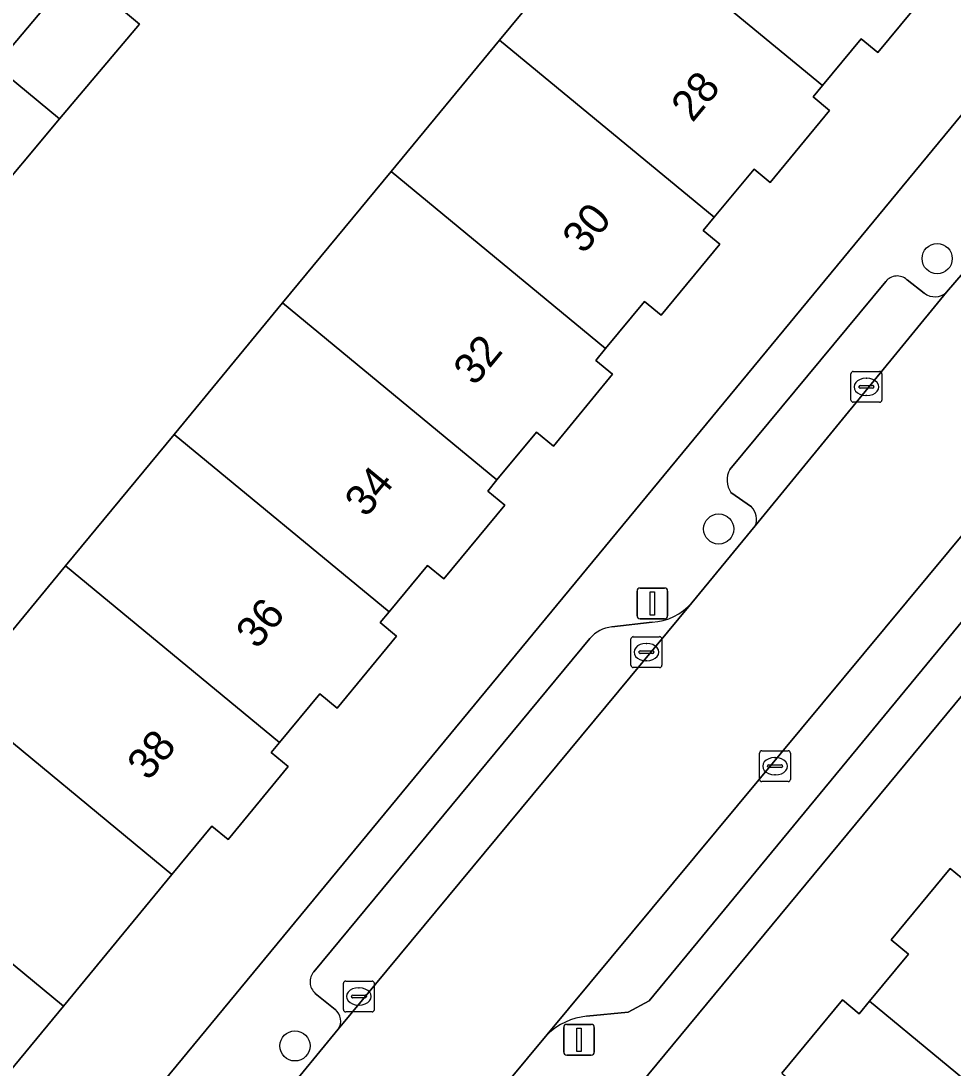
# Model space of a CAD drawing. Extents: x 162073 to 163043, y 381818 to 382561.
# Drawn here: x 162299.86 to 162330.07, y 382098.19 to 382132.14 of the extents above; entities that cross this region are included whole.
import ezdxf

# ---------------------------------------------------------------- set-up
doc = ezdxf.new("R2010")
doc.units = 0
for name, color, linetype in [('IMGEO_Boom', 7, 'Continuous'), ('IMGEO_Erf', 7, 'Continuous'), ('IMGEO_Kolk', 7, 'Continuous'), ('IMGEO_Lichtmast', 7, 'Continuous'), ('IMGEO_Pand', 7, 'Continuous'), ('IMGEO_Pand_nummerreeks', 7, 'Continuous'), ('IMGEO_Parkeervlak_open', 7, 'Continuous'), ('IMGEO_Rijbaan_lokaal_open', 7, 'Continuous'), ('IMGEO_Voetpad_open', 7, 'Continuous')]:
    doc.layers.add(name, color=color, linetype=linetype)

msp = doc.modelspace()

# ---------------------------------------------------------------- linework, layer by layer
at = {"layer": 'IMGEO_Boom'}
for centre in [(162329.556, 382124.437), (162322.476, 382115.671), (162308.742, 382098.913)]:
    msp.add_circle(centre, 0.489, dxfattribs=at)
at = {"layer": 'IMGEO_Erf'}
for points in [[(162292.703, 382083.506), (162344.282, 382145.986), (162324.785, 382162.075), (162318.898, 382154.941), (162321.086, 382153.179), (162318.653, 382150.158), (162316.465, 382151.92), (162315.7, 382150.823), (162317.769, 382149.084), (162315.185, 382146.011), (162312.717, 382143.075), (162310.648, 382144.814), (162308.665, 382142.301), (162310.734, 382140.562), (162308.15, 382137.488), (162305.682, 382134.553), (162303.613, 382136.292), (162301.631, 382133.78), (162303.7, 382132.041), (162301.116, 382128.968), (162298.648, 382126.032)], [(162297.791, 382110.217), (162301.308, 382114.477), (162304.825, 382118.739), (162308.343, 382122.999), (162311.86, 382127.26), (162315.377, 382131.52), (162318.895, 382135.782), (162322.412, 382140.042), (162325.929, 382144.303), (162329.26, 382148.338), (162324.766, 382152.048)], [(162352.042, 382136.478), (162351.891, 382136.294), (162317.774, 382095.055)], [(162329.525, 382133.413), (162327.631, 382131.119), (162327.092, 382131.564), (162325.839, 382130.046), (162325.538, 382129.681), (162326.071, 382129.241), (162324.147, 382126.91), (162323.625, 382127.341), (162322.333, 382125.776), (162321.977, 382125.345), (162322.515, 382124.901), (162320.616, 382122.599), (162320.072, 382123.048), (162318.81, 382121.519), (162318.494, 382121.136), (162319.038, 382120.686), (162317.117, 382118.359), (162316.57, 382118.811), (162315.29, 382117.261), (162314.992, 382116.9), (162315.544, 382116.444), (162313.571, 382114.053), (162313.04, 382114.491), (162311.794, 382112.982), (162311.509, 382112.637), (162312.037, 382112.201), (162310.107, 382109.864), (162309.547, 382110.326), (162308.244, 382108.748), (162307.977, 382108.424), (162308.528, 382107.969), (162306.577, 382105.606), (162306.053, 382106.039), (162304.754, 382104.466), (162301.237, 382100.205), (162297.719, 382095.944)], [(162324.519, 382098.026), (162326.485, 382100.404), (162327.031, 382099.953), (162327.366, 382100.358), (162328.628, 382101.883), (162328.065, 382102.348), (162329.977, 382104.66), (162330.526, 382104.207)]]:
    msp.add_lwpolyline(points, dxfattribs=at)
at = {"layer": 'IMGEO_Kolk'}
for p, q in [((162326.763, 382119.853), (162326.763, 382120.705)), ((162326.838, 382120.779), (162327.69, 382120.779)), ((162327.764, 382120.705), (162327.764, 382119.853)), ((162327.022, 382120.273), (162327.022, 382120.285)), ((162327.065, 382120.322), (162327.463, 382120.322)), ((162327.251, 382120.559), (162327.276, 382120.559)), ((162327.506, 382120.285), (162327.506, 382120.273)), ((162327.46, 382120.236), (162327.062, 382120.236)), ((162327.274, 382119.999), (162327.249, 382119.999)), ((162327.69, 382119.779), (162326.838, 382119.779)), ((162319.633, 382111.254), (162319.633, 382112.106)), ((162319.708, 382112.18), (162320.56, 382112.18)), ((162320.634, 382112.106), (162320.634, 382111.254)), ((162320.121, 382111.96), (162320.146, 382111.96)), ((162319.892, 382111.674), (162319.892, 382111.686)), ((162320.33, 382111.637), (162319.932, 382111.637)), ((162319.935, 382111.723), (162320.333, 382111.723)), ((162320.376, 382111.686), (162320.376, 382111.674)), ((162320.56, 382111.18), (162319.708, 382111.18)), ((162320.144, 382111.4), (162320.119, 382111.4)), ((162323.801, 382107.555), (162323.801, 382108.407)), ((162323.876, 382108.481), (162324.728, 382108.481)), ((162324.802, 382108.407), (162324.802, 382107.555)), ((162324.289, 382108.261), (162324.314, 382108.261)), ((162324.06, 382107.975), (162324.06, 382107.987)), ((162324.498, 382107.938), (162324.1, 382107.938)), ((162324.103, 382108.024), (162324.501, 382108.024)), ((162324.312, 382107.701), (162324.287, 382107.701)), ((162324.544, 382107.987), (162324.544, 382107.975)), ((162324.728, 382107.481), (162323.876, 382107.481)), ((162310.314, 382100.09), (162310.314, 382100.942)), ((162310.389, 382101.016), (162311.241, 382101.016)), ((162311.315, 382100.942), (162311.315, 382100.09)), ((162310.802, 382100.796), (162310.827, 382100.796)), ((162310.573, 382100.51), (162310.573, 382100.522)), ((162311.011, 382100.473), (162310.613, 382100.473)), ((162310.616, 382100.559), (162311.014, 382100.559)), ((162310.825, 382100.236), (162310.8, 382100.236)), ((162311.057, 382100.522), (162311.057, 382100.51)), ((162311.241, 382100.016), (162310.389, 382100.016))]:
    msp.add_line(p, q, dxfattribs=at)
for points in [[(162326.763, 382119.853), (162326.763, 382120.705)], [(162326.838, 382120.779), (162327.69, 382120.779)], [(162327.764, 382120.705), (162327.764, 382119.853)], [(162327.69, 382119.779), (162326.838, 382119.779)], [(162319.633, 382111.254), (162319.633, 382112.106)], [(162319.708, 382112.18), (162320.56, 382112.18)], [(162320.634, 382112.106), (162320.634, 382111.254)], [(162320.56, 382111.18), (162319.708, 382111.18)], [(162323.801, 382107.555), (162323.801, 382108.407)], [(162323.876, 382108.481), (162324.728, 382108.481)], [(162324.802, 382108.407), (162324.802, 382107.555)], [(162324.728, 382107.481), (162323.876, 382107.481)], [(162310.314, 382100.09), (162310.314, 382100.942)], [(162310.389, 382101.016), (162311.241, 382101.016)], [(162311.315, 382100.942), (162311.315, 382100.09)], [(162311.241, 382100.016), (162310.389, 382100.016)]]:
    msp.add_lwpolyline(points, dxfattribs=at)
for centre, radius, start, end in [((162326.84, 382120.703), 0.0765, 91.552, 178.448), ((162326.84, 382120.703), 0.0765, 91.552, 178.448), ((162327.688, 382120.703), 0.0765, 1.552, 88.448), ((162327.688, 382120.703), 0.0765, 1.552, 88.448), ((162327.062, 382120.282), 0.0403, 85.8775, 175.7526), ((162327.059, 382120.272), 0.0366, 178.938, 274.7102), ((162327.463, 382120.279), 0.043, 264.8664, 352.4533), ((162327.467, 382120.284), 0.0386, 1.7309, 96.639), ((162326.84, 382119.855), 0.0765, 181.552, 268.448), ((162326.84, 382119.855), 0.0765, 181.552, 268.448), ((162327.688, 382119.855), 0.0765, 271.552, 358.448), ((162327.688, 382119.855), 0.0765, 271.552, 358.448), ((162319.71, 382112.104), 0.0765, 91.552, 178.448), ((162319.71, 382112.104), 0.0765, 91.552, 178.448), ((162320.558, 382112.104), 0.0765, 1.552, 88.448), ((162320.558, 382112.104), 0.0765, 1.552, 88.448), ((162319.932, 382111.683), 0.0403, 85.8775, 175.7526), ((162319.929, 382111.673), 0.0366, 178.938, 274.7102), ((162320.333, 382111.68), 0.043, 264.8664, 352.4533), ((162320.337, 382111.685), 0.0386, 1.7309, 96.639), ((162319.71, 382111.256), 0.0765, 181.552, 268.448), ((162319.71, 382111.256), 0.0765, 181.552, 268.448), ((162320.558, 382111.256), 0.0765, 271.552, 358.448), ((162320.558, 382111.256), 0.0765, 271.552, 358.448), ((162323.878, 382108.405), 0.0765, 91.552, 178.448), ((162323.878, 382108.405), 0.0765, 91.552, 178.448), ((162324.726, 382108.405), 0.0765, 1.552, 88.448), ((162324.726, 382108.405), 0.0765, 1.552, 88.448), ((162324.1, 382107.984), 0.0403, 85.8775, 175.7526), ((162324.097, 382107.974), 0.0366, 178.938, 274.7102), ((162324.501, 382107.981), 0.043, 264.8664, 352.4533), ((162324.505, 382107.986), 0.0386, 1.7309, 96.639), ((162323.878, 382107.557), 0.0765, 181.552, 268.448), ((162323.878, 382107.557), 0.0765, 181.552, 268.448), ((162324.726, 382107.557), 0.0765, 271.552, 358.448), ((162324.726, 382107.557), 0.0765, 271.552, 358.448), ((162310.391, 382100.94), 0.0765, 91.552, 178.448), ((162310.391, 382100.94), 0.0765, 91.552, 178.448), ((162311.239, 382100.94), 0.0765, 1.552, 88.448), ((162311.239, 382100.94), 0.0765, 1.552, 88.448), ((162310.613, 382100.519), 0.0403, 85.8775, 175.7526), ((162310.61, 382100.509), 0.0366, 178.938, 274.7102), ((162311.014, 382100.516), 0.043, 264.8664, 352.4533), ((162311.018, 382100.521), 0.0386, 1.7309, 96.639), ((162310.391, 382100.092), 0.0765, 181.552, 268.448), ((162310.391, 382100.092), 0.0765, 181.552, 268.448), ((162311.239, 382100.092), 0.0765, 271.552, 358.448), ((162311.239, 382100.092), 0.0765, 271.552, 358.448)]:
    msp.add_arc(centre, radius, start, end, dxfattribs=at)
for centre, major_axis, ratio, start_param, end_param in [((162327.25, 382120.279), (-0.387, 0.002), 0.722429, 4.712389, 7.853982), ((162327.275, 382120.279), (-0.39, 0.002), 0.717154, 1.570796, 4.712389), ((162320.12, 382111.68), (-0.387, 0.002), 0.722429, 4.712389, 7.853982), ((162320.145, 382111.68), (-0.39, 0.002), 0.717154, 1.570796, 4.712389), ((162324.288, 382107.981), (-0.387, 0.002), 0.722429, 4.712389, 7.853982), ((162324.313, 382107.981), (-0.39, 0.002), 0.717154, 1.570796, 4.712389), ((162310.801, 382100.516), (-0.387, 0.002), 0.722429, 4.712389, 7.853982), ((162310.826, 382100.516), (-0.39, 0.002), 0.717154, 1.570796, 4.712389)]:
    msp.add_ellipse(centre, major_axis=major_axis, ratio=ratio, start_param=start_param, end_param=end_param, dxfattribs=at)
at = {"layer": 'IMGEO_Lichtmast'}
for p, q in [((162319.83, 382112.857), (162319.83, 382113.657)), ((162319.83, 382113.657), (162319.83, 382112.857)), ((162319.93, 382113.757), (162320.72, 382113.757)), ((162320.72, 382113.757), (162319.93, 382113.757)), ((162320.82, 382113.657), (162320.82, 382112.857)), ((162320.82, 382112.857), (162320.82, 382113.657)), ((162320.72, 382112.757), (162319.93, 382112.757)), ((162319.93, 382112.757), (162320.72, 382112.757)), ((162317.554, 382099.611), (162318.344, 382099.611)), ((162318.344, 382099.611), (162317.554, 382099.611)), ((162317.454, 382098.711), (162317.454, 382099.511)), ((162317.454, 382099.511), (162317.454, 382098.711)), ((162318.444, 382099.511), (162318.444, 382098.711)), ((162318.444, 382098.711), (162318.444, 382099.511)), ((162318.344, 382098.611), (162317.554, 382098.611)), ((162317.554, 382098.611), (162318.344, 382098.611))]:
    msp.add_line(p, q, dxfattribs=at)
for points in [[(162320.25, 382113.632), (162320.4, 382113.632), (162320.4, 382112.882), (162320.25, 382112.882), (162320.25, 382113.632)], [(162317.874, 382099.486), (162318.024, 382099.486), (162318.024, 382098.736), (162317.874, 382098.736), (162317.874, 382099.486)]]:
    msp.add_lwpolyline(points, dxfattribs=at)
for centre, start, end in [((162319.93, 382113.657), 90, 180), ((162319.93, 382113.657), 90, 180), ((162320.72, 382113.657), 0, 90), ((162320.72, 382113.657), 360, 90), ((162319.93, 382112.857), 180, 270), ((162319.93, 382112.857), 180, 270), ((162320.72, 382112.857), 270, 0), ((162320.72, 382112.857), 270, 0), ((162317.554, 382099.511), 90, 180), ((162317.554, 382099.511), 90, 180), ((162318.344, 382099.511), 0, 90), ((162318.344, 382099.511), 360, 90), ((162317.554, 382098.711), 180, 270), ((162317.554, 382098.711), 180, 270), ((162318.344, 382098.711), 270, 0), ((162318.344, 382098.711), 270, 0)]:
    msp.add_arc(centre, 0.1, start, end, dxfattribs=at)
at = {"layer": 'IMGEO_Pand'}
for points in [[(162329.366, 382134.298), (162322.412, 382140.042), (162318.895, 382135.782), (162325.839, 382130.046), (162327.092, 382131.564), (162327.631, 382131.119), (162329.525, 382133.413), (162328.996, 382133.85)], [(162315.377, 382131.52), (162322.333, 382125.776), (162323.625, 382127.341), (162324.147, 382126.91), (162326.071, 382129.241), (162325.538, 382129.681), (162325.839, 382130.046), (162318.895, 382135.782)], [(162299.032, 382130.689), (162301.116, 382128.968), (162303.7, 382132.041), (162301.631, 382133.78)], [(162311.86, 382127.26), (162318.81, 382121.519), (162320.072, 382123.048), (162320.616, 382122.599), (162322.515, 382124.901), (162321.977, 382125.345), (162322.333, 382125.776), (162315.377, 382131.52)], [(162299.032, 382130.689), (162296.579, 382127.771), (162298.648, 382126.032), (162301.116, 382128.968)], [(162311.86, 382127.26), (162308.343, 382122.999), (162315.29, 382117.261), (162316.57, 382118.811), (162317.117, 382118.359), (162319.038, 382120.686), (162318.494, 382121.136), (162318.81, 382121.519)], [(162304.825, 382118.739), (162311.794, 382112.982), (162313.04, 382114.491), (162313.571, 382114.053), (162315.544, 382116.444), (162314.992, 382116.9), (162315.29, 382117.261), (162308.343, 382122.999)], [(162304.825, 382118.739), (162301.308, 382114.477), (162308.244, 382108.748), (162309.547, 382110.326), (162310.107, 382109.864), (162312.037, 382112.201), (162311.509, 382112.637), (162311.794, 382112.982)], [(162308.244, 382108.748), (162301.308, 382114.477), (162297.791, 382110.217), (162304.754, 382104.466), (162306.053, 382106.039), (162306.577, 382105.606), (162308.528, 382107.969), (162307.977, 382108.424)], [(162294.273, 382105.956), (162301.237, 382100.205), (162304.754, 382104.466), (162297.791, 382110.217)], [(162294.273, 382105.956), (162290.757, 382101.696), (162297.719, 382095.944), (162301.237, 382100.205)], [(162334.267, 382094.66), (162337.771, 382098.898), (162330.857, 382104.607), (162330.526, 382104.207), (162329.977, 382104.66), (162328.065, 382102.348), (162328.628, 382101.883), (162327.366, 382100.358)], [(162327.366, 382100.358), (162327.031, 382099.953), (162326.485, 382100.404), (162324.519, 382098.026), (162325.049, 382097.587), (162323.805, 382096.083), (162330.78, 382090.443), (162334.267, 382094.66)]]:
    msp.add_lwpolyline(points, close=True, dxfattribs=at)
at = {"layer": 'IMGEO_Parkeervlak_open'}
for points in [[(162327.89, 382123.697), (162322.838, 382117.599)], [(162329.14, 382123.312), (162328.579, 382123.752)], [(162323.66, 382115.771), (162329.86, 382123.349)], [(162336.118, 382122.382), (162316.921, 382099.281)], [(162320.226, 382100.372), (162336.497, 382120.103)], [(162322.874, 382116.853), (162323.539, 382116.389)], [(162310.148, 382099.454), (162321.603, 382113.278)], [(162320.318, 382112.646), (162319.012, 382112.498)], [(162318.303, 382112.123), (162309.358, 382101.318)], [(162309.403, 382100.616), (162310.051, 382100.095)], [(162319.546, 382100.011), (162320.226, 382100.372)], [(162318.196, 382099.876), (162319.546, 382100.011)]]:
    msp.add_lwpolyline(points, dxfattribs=at)
for centre, radius, start, end in [((162328.26, 382123.399), 0.475, 47.934, 141.194), ((162329.478, 382123.762), 0.562, 233.0864, 312.7972), ((162323.433, 382117.254), 0.688, 149.9047, 215.6209), ((162323.141, 382115.99), 0.563, 337.1001, 45.0558), ((162320.192, 382114.524), 1.882, 273.8242, 318.5544), ((162319.124, 382111.429), 1.075, 95.9673, 139.7826), ((162309.718, 382100.989), 0.488, 137.5196, 229.816), ((162309.738, 382099.72), 0.489, 327.0768, 50.1333), ((162318.425, 382097.722), 2.166, 96.0619, 133.9719)]:
    msp.add_arc(centre, radius, start, end, dxfattribs=at)
at = {"layer": 'IMGEO_Rijbaan_lokaal_open'}
for points in [[(162316.921, 382099.281), (162336.118, 382122.382), (162332.008, 382125.861), (162331, 382124.675), (162329.86, 382123.349), (162323.66, 382115.771), (162321.603, 382113.278), (162310.148, 382099.454), (162306.493, 382095.001), (162302.46, 382090.155), (162301.424, 382088.884), (162301.212, 382088.637), (162306.099, 382084.687)], [(162313.626, 382095.321), (162316.921, 382099.281)]]:
    msp.add_lwpolyline(points, dxfattribs=at)
at = {"layer": 'IMGEO_Voetpad_open'}
for points in [[(162394.607, 382201.927), (162394.242, 382202.176), (162396.436, 382204.943), (162393.848, 382205.919), (162392.258, 382204.023), (162391.119, 382202.632), (162387.853, 382198.764), (162374.601, 382182.711), (162373.579, 382181.474), (162345.338, 382147.264), (162344.282, 382145.986), (162292.703, 382083.506), (162295.253, 382081.373), (162295.77, 382082.027)], [(162299.032, 382130.689), (162301.631, 382133.78), (162303.613, 382136.292), (162306.065, 382139.209), (162308.665, 382142.301), (162310.648, 382144.814), (162313.101, 382147.733), (162315.7, 382150.823)], [(162316.921, 382099.281), (162313.626, 382095.321), (162317.774, 382095.055), (162351.891, 382136.294)], [(162329.86, 382123.349), (162331, 382124.675)], [(162322.838, 382117.599), (162327.89, 382123.697)], [(162328.579, 382123.752), (162329.14, 382123.312)], [(162336.497, 382120.103), (162320.226, 382100.372), (162319.546, 382100.011), (162318.196, 382099.876)], [(162323.539, 382116.389), (162322.874, 382116.853)], [(162321.603, 382113.278), (162323.66, 382115.771)], [(162319.012, 382112.498), (162320.318, 382112.646)], [(162309.358, 382101.318), (162318.303, 382112.123)], [(162310.051, 382100.095), (162309.403, 382100.616)], [(162306.493, 382095.001), (162310.148, 382099.454)]]:
    msp.add_lwpolyline(points, dxfattribs=at)
for centre, radius, start, end in [((162328.26, 382123.399), 0.475, 47.934, 141.194), ((162329.478, 382123.762), 0.562, 233.0864, 312.7972), ((162323.433, 382117.254), 0.688, 149.9047, 215.6209), ((162323.141, 382115.99), 0.563, 337.1001, 45.0558), ((162320.192, 382114.524), 1.882, 273.8242, 318.5544), ((162319.124, 382111.429), 1.075, 95.9673, 139.7826), ((162309.718, 382100.989), 0.488, 137.5196, 229.816), ((162309.738, 382099.72), 0.489, 327.0768, 50.1333), ((162318.425, 382097.722), 2.166, 96.0619, 133.9719)]:
    msp.add_arc(centre, radius, start, end, dxfattribs=at)

# ---------------------------------------------------------------- texts
at = {"layer": 'IMGEO_Pand_nummerreeks'}
for s, p in [('28', (162321.625, 382128.822)), ('30', (162318.099, 382124.553)), ('32', (162314.569, 382120.279)), ('34', (162311.045, 382116.013)), ('36', (162307.519, 382111.743)), ('38', (162303.995, 382107.476))]:
    msp.add_text(s, height=1, rotation=50.4475, dxfattribs=at).set_placement(p)

doc.saveas('drawing.dxf')
